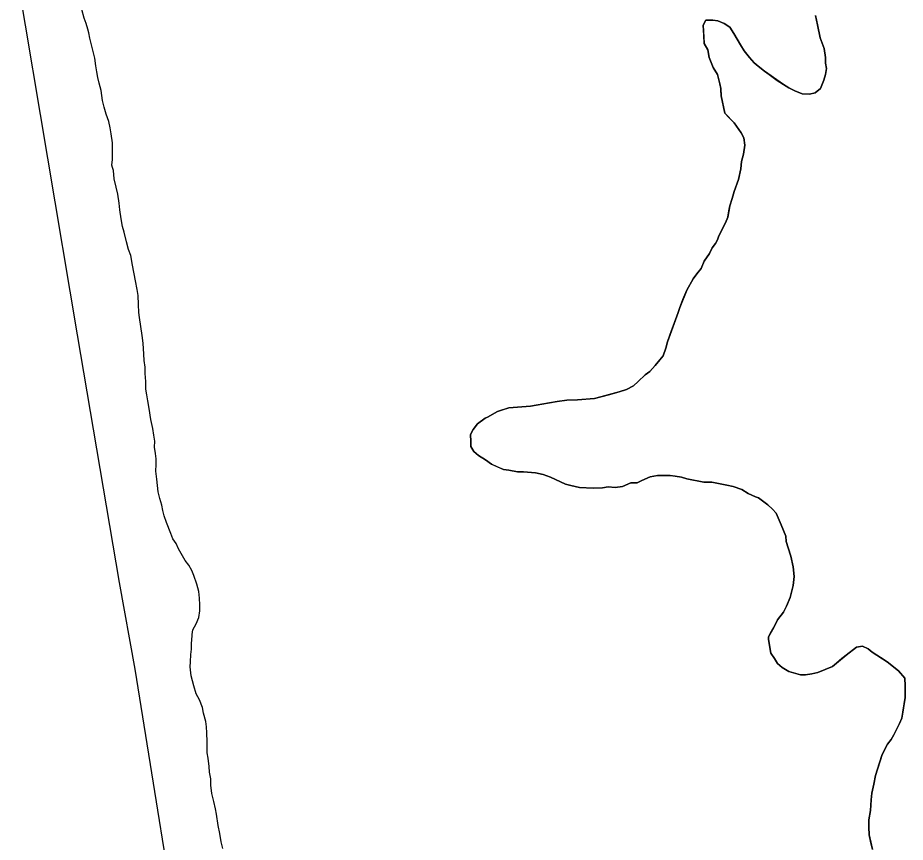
# Model space of a CAD drawing. Extents: x 3172297 to 3210190, y 958463 to 983887.
# Drawn here: x 3189410 to 3189921, y 970068 to 970542 of the extents above; entities that cross this region are included whole.
import ezdxf

# ---------------------------------------------------------------- set-up
doc = ezdxf.new("R2010")
doc.units = 0
for name, color, linetype in [('V-LEVE-TOET', 7, 'Continuous'), ('V-SITE-VEGE', 7, 'Continuous'), ('V-TOPO-SHOR', 7, 'Continuous')]:
    doc.layers.add(name, color=color, linetype=linetype)

msp = doc.modelspace()

# ---------------------------------------------------------------- linework, layer by layer
at = {"layer": 'V-LEVE-TOET'}
msp.add_lwpolyline([(3189410.2, 970562.87), (3189444.33, 970359.54), (3189444.33, 970359.54), (3189468.49, 970217.1), (3189477.54, 970167.31), (3189477.54, 970167.31), (3189507.28, 969982.45), (3189507.28, 969982.45), (3189550.99, 969738.42), (3189550.99, 969738.42), (3189564.84, 969652.87), (3189580.17, 969567.57)], dxfattribs=at)
at = {"layer": 'V-SITE-VEGE'}
for p, q in [((3189806.02, 970540.62), (3189804.49, 970537.63)), ((3189809.92, 970540.57), (3189806.02, 970540.62)), ((3189812.92, 970540.24), (3189809.92, 970540.57)), ((3189816.51, 970538.7), (3189812.92, 970540.24)), ((3189869.11, 970543.22), (3189870.25, 970537.8)), ((3189804.49, 970537.63), (3189804.97, 970527.11)), ((3189819.79, 970536.56), (3189816.51, 970538.7)), ((3189822.15, 970532.93), (3189819.79, 970536.56)), ((3189870.25, 970537.8), (3189871.67, 970530.28)), ((3189825.98, 970526.28), (3189822.15, 970532.93)), ((3189871.67, 970530.28), (3189874.01, 970524.24)), ((3189804.97, 970527.11), (3189807.03, 970523.49)), ((3189828.05, 970522.95), (3189825.98, 970526.28)), ((3189807.03, 970523.49), (3189807.88, 970518.97)), ((3189831, 970519.02), (3189828.05, 970522.95)), ((3189874.01, 970524.24), (3189874.85, 970519.13)), ((3189807.88, 970518.97), (3189810.22, 970513.24)), ((3189833.67, 970515.98), (3189831, 970519.02)), ((3189836.06, 970514.16), (3189833.67, 970515.98)), ((3189874.85, 970519.13), (3189874.82, 970515.82)), ((3189874.82, 970515.82), (3189875.38, 970512.82)), ((3189810.22, 970513.24), (3189812.58, 970509.31)), ((3189839.62, 970511.11), (3189836.06, 970514.16)), ((3189850.65, 970503.48), (3189839.62, 970511.11)), ((3189875.38, 970512.82), (3189874.74, 970509.22)), ((3189812.58, 970509.31), (3189814.02, 970503.89)), ((3189873.8, 970505.93), (3189871.95, 970501.14)), ((3189874.74, 970509.22), (3189873.8, 970505.93)), ((3189814.02, 970503.89), (3189814.59, 970501.18)), ((3189814.59, 970501.18), (3189814.84, 970496.97)), ((3189853.64, 970501.65), (3189850.65, 970503.48)), ((3189857.22, 970499.81), (3189853.64, 970501.65)), ((3189861.41, 970498.26), (3189857.22, 970499.81)), ((3189871.95, 970501.14), (3189868.92, 970498.77)), ((3189814.84, 970496.97), (3189816.83, 970487.04)), ((3189865.6, 970497.91), (3189861.41, 970498.26)), ((3189868.92, 970498.77), (3189865.6, 970497.91)), ((3189816.83, 970487.04), (3189822.18, 970481.58)), ((3189822.18, 970481.58), (3189826.32, 970475.83)), ((3189826.32, 970475.83), (3189827.79, 970472.81)), ((3189827.79, 970472.81), (3189828.34, 970468.59)), ((3189828.34, 970468.59), (3189827.68, 970463.5)), ((3189826.43, 970459.31), (3189826.09, 970455.1)), ((3189827.68, 970463.5), (3189826.43, 970459.31)), ((3189826.09, 970455.1), (3189824.81, 970448.81)), ((3189824.81, 970448.81), (3189822.34, 970441.93)), ((3189821.09, 970438.04), (3189819.84, 970433.85)), ((3189822.34, 970441.93), (3189821.09, 970438.04)), ((3189819.84, 970433.85), (3189818.57, 970427.26)), ((3189817.33, 970423.97), (3189814.87, 970419.19)), ((3189818.57, 970427.26), (3189817.33, 970423.97)), ((3189814.87, 970419.19), (3189813.33, 970415.91)), ((3189812.71, 970414.11), (3189811.49, 970412.02)), ((3189813.33, 970415.91), (3189812.71, 970414.11)), ((3189809.66, 970409.64), (3189808.12, 970406.35)), ((3189811.49, 970412.02), (3189809.66, 970409.64)), ((3189808.12, 970406.35), (3189805.07, 970401.88)), ((3189803.22, 970397.7), (3189800.79, 970394.72)), ((3189805.07, 970401.88), (3189803.22, 970397.7)), ((3189800.79, 970394.72), (3189798.65, 970391.75)), ((3189798.65, 970391.75), (3189794.97, 970385.18)), ((3189794.97, 970385.18), (3189790.96, 970375.32)), ((3189790.02, 970372.32), (3189783.83, 970355.57)), ((3189790.96, 970375.32), (3189790.02, 970372.32)), ((3189782.89, 970351.98), (3189781.34, 970347.49)), ((3189783.83, 970355.57), (3189782.89, 970351.98)), ((3189781.34, 970347.49), (3189779.51, 970345.11)), ((3189776.77, 970341.84), (3189773.73, 970338.57)), ((3189779.51, 970345.11), (3189776.77, 970341.84)), ((3189771, 970336.49), (3189767.06, 970332.64)), ((3189773.73, 970338.57), (3189771, 970336.49)), ((3189767.06, 970332.64), (3189764.33, 970330.27)), ((3189756.18, 970326.75), (3189745.64, 970323.87)), ((3189760.4, 970328.21), (3189756.18, 970326.75)), ((3189764.33, 970330.27), (3189760.4, 970328.21)), ((3189720.38, 970321.15), (3189705.04, 970318.61)), ((3189726.09, 970321.98), (3189720.38, 970321.15)), ((3189732.1, 970322.22), (3189726.09, 970321.98)), ((3189742.02, 970323.01), (3189732.1, 970322.22)), ((3189745.64, 970323.87), (3189742.02, 970323.01)), ((3189686.08, 970315.52), (3189680.34, 970312.28)), ((3189692.71, 970317.55), (3189686.08, 970315.52)), ((3189700.22, 970318.07), (3189692.71, 970317.55)), ((3189705.04, 970318.61), (3189700.22, 970318.07)), ((3189679.13, 970311.7), (3189674.59, 970308.44)), ((3189680.34, 970312.28), (3189679.13, 970311.7)), ((3189674.59, 970308.44), (3189672.15, 970305.17)), ((3189672.15, 970305.17), (3189670.62, 970302.18)), ((3189670.62, 970302.18), (3189670.87, 970298.27)), ((3189670.87, 970298.27), (3189670.84, 970295.27)), ((3189670.84, 970295.27), (3189672.61, 970292.55)), ((3189672.61, 970292.55), (3189675.29, 970290.12)), ((3189675.29, 970290.12), (3189679.16, 970287.67)), ((3189679.16, 970287.67), (3189682.74, 970285.23)), ((3189682.74, 970285.23), (3189689.61, 970282.15)), ((3189689.61, 970282.15), (3189692.61, 970281.81)), ((3189692.61, 970281.81), (3189697.71, 970280.86)), ((3189697.71, 970280.86), (3189701.01, 970280.82)), ((3189701.01, 970280.82), (3189707.91, 970280.14)), ((3189707.91, 970280.14), (3189712.4, 970279.19)), ((3189712.4, 970279.19), (3189716.59, 970277.64)), ((3189716.59, 970277.64), (3189725.25, 970273.64)), ((3189766.41, 970274.38), (3189769.12, 970275.85)), ((3189769.12, 970275.85), (3189773.95, 970277.9)), ((3189773.95, 970277.9), (3189778.17, 970278.76)), ((3189778.17, 970278.76), (3189785.37, 970278.68)), ((3189785.37, 970278.68), (3189788.37, 970278.34)), ((3189788.37, 970278.34), (3189791.97, 970277.7)), ((3189791.97, 970277.7), (3189794.96, 970276.77)), ((3189794.96, 970276.77), (3189804.85, 970274.85)), ((3189804.85, 970274.85), (3189809.36, 970274.8)), ((3189809.36, 970274.8), (3189812.35, 970274.17)), ((3189725.25, 970273.64), (3189728.25, 970273.01)), ((3189728.25, 970273.01), (3189733.34, 970271.75)), ((3189733.34, 970271.75), (3189741.15, 970271.36)), ((3189741.15, 970271.36), (3189746.55, 970271.6)), ((3189746.55, 970271.6), (3189749.86, 970272.17)), ((3189749.86, 970272.17), (3189753.77, 970271.82)), ((3189753.77, 970271.82), (3189757.97, 970272.37)), ((3189757.97, 970272.37), (3189762.8, 970274.42)), ((3189762.8, 970274.42), (3189766.41, 970274.38)), ((3189812.35, 970274.17), (3189818.04, 970273.21)), ((3189818.04, 970273.21), (3189821.64, 970272.26)), ((3189821.64, 970272.26), (3189826.73, 970270.71)), ((3189826.73, 970270.71), (3189830.31, 970268.26)), ((3189830.31, 970268.26), (3189834.49, 970266.41)), ((3189834.49, 970266.41), (3189836.28, 970265.79)), ((3189836.28, 970265.79), (3189841.64, 970261.83)), ((3189841.64, 970261.83), (3189844.32, 970259.4)), ((3189844.32, 970259.4), (3189846.4, 970256.97)), ((3189846.4, 970256.97), (3189849.32, 970250.33)), ((3189849.32, 970250.33), (3189851.95, 970243.7)), ((3189851.95, 970243.7), (3189852.22, 970240.69)), ((3189852.22, 970240.69), (3189854.83, 970232.25)), ((3189854.83, 970232.25), (3189856.26, 970226.23)), ((3189856.26, 970226.23), (3189856.8, 970220.52)), ((3189856.8, 970220.52), (3189856.14, 970215.42)), ((3189856.14, 970215.42), (3189854.56, 970208.53)), ((3189854.56, 970208.53), (3189852.4, 970203.45)), ((3189852.4, 970203.45), (3189850.57, 970200.17)), ((3189850.57, 970200.17), (3189847.21, 970195.7)), ((3189847.21, 970195.7), (3189845.06, 970191.22)), ((3189845.06, 970191.22), (3189842, 970185.85)), ((3189842, 970185.85), (3189841.98, 970184.34)), ((3189841.98, 970184.34), (3189843.39, 970176.52)), ((3189886.63, 970175.44), (3189892.68, 970179.87)), ((3189892.68, 970179.87), (3189895.99, 970180.44)), ((3189895.99, 970180.44), (3189899.28, 970178.9)), ((3189899.28, 970178.9), (3189901.66, 970177.07)), ((3189843.39, 970176.52), (3189845.46, 970173.49)), ((3189845.46, 970173.49), (3189847.23, 970170.47)), ((3189881.17, 970170.69), (3189886.63, 970175.44)), ((3189901.66, 970177.07), (3189910.31, 970171.57)), ((3189847.23, 970170.47), (3189849.91, 970168.34)), ((3189849.91, 970168.34), (3189853.78, 970165.89)), ((3189870.3, 970165.41), (3189878.75, 970168.92)), ((3189878.75, 970168.92), (3189881.17, 970170.69)), ((3189910.31, 970171.57), (3189916.86, 970166.39)), ((3189853.78, 970165.89), (3189860.37, 970164.02)), ((3189860.37, 970164.02), (3189863.37, 970163.98)), ((3189863.37, 970163.98), (3189866.98, 970164.55)), ((3189866.98, 970164.55), (3189870.3, 970165.41)), ((3189916.86, 970166.39), (3189920.41, 970162.15)), ((3189920.41, 970162.15), (3189920.66, 970157.64)), ((3189920.66, 970157.64), (3189920.59, 970151.03)), ((3189920.59, 970151.03), (3189918.65, 970139.04)), ((3189918.65, 970139.04), (3189917.42, 970136.05)), ((3189917.42, 970136.05), (3189914.04, 970129.48)), ((3189912.51, 970126.8), (3189910.38, 970124.12)), ((3189914.04, 970129.48), (3189912.51, 970126.8)), ((3189910.38, 970124.12), (3189907.31, 970118.15)), ((3189907.31, 970118.15), (3189903.57, 970106.18)), ((3189903.57, 970106.18), (3189902.61, 970101.08)), ((3189902.61, 970101.08), (3189901.36, 970095.99)), ((3189901.01, 970092.09), (3189900.64, 970086.09)), ((3189901.36, 970095.99), (3189901.01, 970092.09)), ((3189900.64, 970086.09), (3189899.68, 970080.69)), ((3189899.68, 970080.69), (3189899.64, 970076.49)), ((3189899.64, 970076.49), (3189899.89, 970071.98)), ((3189899.89, 970071.98), (3189901.89, 970063.55))]:
    msp.add_line(p, q, dxfattribs=at)
at = {"layer": 'V-TOPO-SHOR'}
for points in [[(3189490.23, 970276.58), (3189489.68, 970281.08), (3189489.72, 970284.99), (3189489.76, 970288.29), (3189489.5, 970291.3), (3189488.93, 970294.91), (3189488.98, 970298.51), (3189488.41, 970301.82), (3189487.85, 970305.73), (3189486.71, 970310.85), (3189485.88, 970317.17), (3189485.03, 970321.68), (3189484.46, 970324.99), (3189483.9, 970328.3), (3189483.95, 970332.8), (3189483.4, 970337.31), (3189483.44, 970340.92), (3189482.88, 970344.83), (3189482.63, 970348.44), (3189482.4, 970354.74), (3189481.85, 970359.25), (3189481, 970364.37), (3189480.16, 970369.48), (3189479.89, 970372.49), (3189479.64, 970377), (3189479.4, 970382.11), (3189478.84, 970385.71), (3189477.99, 970390.53), (3189476.29, 970399.56), (3189475.15, 970405.28), (3189473.99, 970408.59), (3189472.84, 970413.11), (3189471.4, 970418.53), (3189470.53, 970421.84), (3189469.68, 970426.36), (3189468.84, 970431.47), (3189468.58, 970435.38), (3189467.74, 970440.5), (3189466.88, 970444.41), (3189465.73, 970449.23), (3189465.19, 970454.04), (3189464.61, 970455.85), (3189464.32, 970457.05), (3189464.66, 970460.35), (3189464.69, 970463.66), (3189464.73, 970466.96), (3189464.76, 970469.96), (3189463.92, 970475.08), (3189463.36, 970478.69), (3189462.5, 970482.3), (3189461.04, 970486.52), (3189459.89, 970490.44), (3189459.03, 970494.35), (3189458.19, 970500.07), (3189457.04, 970504.28), (3189456.17, 970507.59), (3189455.61, 970510.91), (3189455.05, 970514.21), (3189454.5, 970518.73), (3189452.49, 970527.16), (3189451.62, 970530.17), (3189451.05, 970533.18), (3189450.48, 970535.29), (3189449.61, 970538.6), (3189448.45, 970541.62), (3189447, 970546.74)], [(3189818.57, 970427.26), (3189819.21, 970430.86), (3189819.84, 970433.85), (3189821.09, 970438.04), (3189822.34, 970441.93), (3189824.81, 970448.81), (3189826.09, 970455.1), (3189826.43, 970459.31), (3189827.68, 970463.5), (3189828.34, 970468.59), (3189827.79, 970472.81), (3189826.32, 970475.83), (3189822.18, 970481.58), (3189819.21, 970484.61), (3189816.83, 970487.04), (3189814.84, 970496.97), (3189814.58, 970500.58), (3189814.59, 970501.18), (3189814.02, 970503.89), (3189812.58, 970509.31), (3189810.22, 970513.24), (3189807.88, 970518.98), (3189807.03, 970523.49), (3189804.97, 970527.12), (3189804.72, 970531.92), (3189804.49, 970537.63), (3189806.02, 970540.62), (3189806.92, 970540.61), (3189809.92, 970540.57), (3189812.92, 970540.24), (3189816.51, 970538.7), (3189819.79, 970536.56), (3189822.15, 970532.93), (3189825.98, 970526.28), (3189828.05, 970522.95), (3189831, 970519.02), (3189833.67, 970515.98), (3189836.06, 970514.16), (3189839.62, 970511.11), (3189842.31, 970509.28), (3189847.08, 970505.92), (3189850.65, 970503.48), (3189853.64, 970501.65), (3189857.22, 970499.81), (3189861.41, 970498.26), (3189865.6, 970497.91), (3189868.92, 970498.77), (3189871.95, 970501.14), (3189873.8, 970505.93), (3189874.74, 970509.22), (3189875.38, 970512.82), (3189874.82, 970515.82), (3189874.85, 970519.13), (3189874.01, 970524.24), (3189871.67, 970530.28), (3189870.25, 970537.8), (3189869.11, 970543.22)], [(3189852.4, 970203.45), (3189854.56, 970208.53), (3189855.51, 970212.42), (3189856.14, 970215.42), (3189856.8, 970220.52), (3189856.26, 970226.23), (3189854.83, 970232.25), (3189853.38, 970237.07), (3189852.22, 970240.69), (3189851.95, 970243.7), (3189849.32, 970250.33), (3189846.4, 970256.97), (3189844.32, 970259.4), (3189841.64, 970261.83), (3189836.28, 970265.79), (3189834.49, 970266.41), (3189830.31, 970268.26), (3189826.73, 970270.71), (3189821.64, 970272.26), (3189818.04, 970273.21), (3189812.35, 970274.17), (3189809.36, 970274.8), (3189804.85, 970274.85), (3189794.96, 970276.77), (3189791.97, 970277.7), (3189788.37, 970278.34), (3189785.37, 970278.68), (3189778.17, 970278.76), (3189773.95, 970277.9), (3189769.12, 970275.85), (3189766.41, 970274.38), (3189763.7, 970274.41), (3189762.8, 970274.42), (3189757.97, 970272.37), (3189753.77, 970271.82), (3189749.86, 970272.17), (3189746.55, 970271.6), (3189741.15, 970271.36), (3189733.34, 970271.75), (3189728.25, 970273.01), (3189725.25, 970273.64), (3189716.59, 970277.64), (3189712.4, 970279.19), (3189707.91, 970280.14), (3189701.01, 970280.82), (3189697.71, 970280.86), (3189692.61, 970281.81), (3189689.61, 970282.15), (3189686.02, 970283.69), (3189682.74, 970285.23), (3189679.16, 970287.67), (3189675.29, 970290.12), (3189672.61, 970292.55), (3189670.84, 970295.27), (3189670.87, 970298.27), (3189670.62, 970302.18), (3189672.15, 970305.17), (3189674.59, 970308.44), (3189679.13, 970311.7), (3189680.34, 970312.28), (3189686.08, 970315.52), (3189689.09, 970316.39), (3189692.71, 970317.55), (3189700.22, 970318.07), (3189705.04, 970318.61), (3189711.66, 970319.74), (3189720.38, 970321.15), (3189726.09, 970321.98), (3189732.1, 970322.22), (3189742.02, 970323.01), (3189745.64, 970323.87), (3189750.76, 970325.31), (3189756.18, 970326.75), (3189760.4, 970328.21), (3189764.33, 970330.27), (3189767.06, 970332.64), (3189771, 970336.49), (3189773.73, 970338.57), (3189776.77, 970341.84), (3189779.51, 970345.11), (3189781.34, 970347.49), (3189782.89, 970351.98), (3189783.83, 970355.57), (3189786.31, 970362.15), (3189787.86, 970366.64), (3189790.02, 970372.32), (3189790.96, 970375.32), (3189792.81, 970379.8), (3189794.97, 970385.18), (3189798.65, 970391.75), (3189800.79, 970394.72), (3189803.22, 970397.7), (3189805.07, 970401.88), (3189808.12, 970406.35), (3189809.66, 970409.64), (3189811.49, 970412.02), (3189812.71, 970414.11), (3189813.33, 970415.91), (3189814.87, 970419.19), (3189817.33, 970423.97), (3189818.57, 970427.26)], [(3189528.1, 970064.13), (3189527.24, 970068.04), (3189526.39, 970072.86), (3189525.54, 970077.37), (3189524.42, 970083.99), (3189523.85, 970087), (3189522.99, 970091.21), (3189521.84, 970095.73), (3189521.3, 970100.54), (3189521.34, 970104.15), (3189520.48, 970108.06), (3189520.22, 970111.37), (3189519.67, 970116.18), (3189519.1, 970119.19), (3189519.14, 970122.19), (3189519.18, 970125.49), (3189518.93, 970130.6), (3189518.67, 970134.21), (3189518.41, 970137.21), (3189516.96, 970142.04), (3189516.39, 970145.34), (3189514.64, 970149.57), (3189512.88, 970153.19), (3189511.43, 970157.71), (3189509.99, 970163.44), (3189509.45, 970168.55), (3189509.48, 970171.55), (3189509.83, 970175.75), (3189510.16, 970178.75), (3189510.2, 970182.05), (3189510.55, 970186.55), (3189510.56, 970187.16), (3189510.88, 970189.85), (3189512.73, 970193.44), (3189514.27, 970197.02), (3189514.91, 970200.92), (3189514.95, 970204.22), (3189514.69, 970208.13), (3189514.44, 970212.04), (3189513.28, 970216.26), (3189511.53, 970221.08), (3189510.37, 970224.09), (3189508.6, 970227.12), (3189506.53, 970229.84), (3189504.17, 970233.77), (3189502.7, 970236.49), (3189501.23, 970239.51), (3189499.46, 970242.24), (3189498.29, 970245.25), (3189495.66, 970251.59), (3189494.5, 970255.51), (3189493.63, 970258.52), (3189493.07, 970261.53), (3189491.91, 970265.44), (3189491.05, 970269.36), (3189490.49, 970272.97), (3189490.23, 970276.58)], [(3189901.89, 970063.55), (3189900.75, 970068.37), (3189899.89, 970071.98), (3189899.64, 970076.49), (3189899.68, 970080.69), (3189900.64, 970086.09), (3189901.01, 970092.09), (3189901.36, 970095.99), (3189902.61, 970101.08), (3189903.57, 970106.18), (3189904.51, 970109.17), (3189907.31, 970118.15), (3189910.38, 970124.12), (3189912.51, 970126.8), (3189914.04, 970129.48), (3189915.58, 970132.47), (3189917.42, 970136.05), (3189918.65, 970139.04), (3189919.29, 970142.64), (3189920.59, 970151.03), (3189920.66, 970157.64), (3189920.41, 970162.15), (3189916.86, 970166.39), (3189910.31, 970171.57), (3189906.43, 970174.02), (3189901.66, 970177.07), (3189899.28, 970178.9), (3189895.99, 970180.44), (3189892.68, 970179.87), (3189886.63, 970175.44), (3189884.2, 970173.36), (3189881.17, 970170.69), (3189878.74, 970168.92), (3189870.3, 970165.41), (3189866.98, 970164.55), (3189863.37, 970163.98), (3189860.37, 970164.02), (3189853.79, 970165.89), (3189849.91, 970168.34), (3189847.23, 970170.47), (3189845.46, 970173.49), (3189843.39, 970176.52), (3189841.98, 970184.34), (3189842, 970185.85), (3189843.22, 970187.93), (3189845.06, 970191.22), (3189847.21, 970195.7), (3189850.57, 970200.17), (3189852.4, 970203.45)]]:
    msp.add_lwpolyline(points, dxfattribs=at)

doc.saveas('drawing.dxf')
